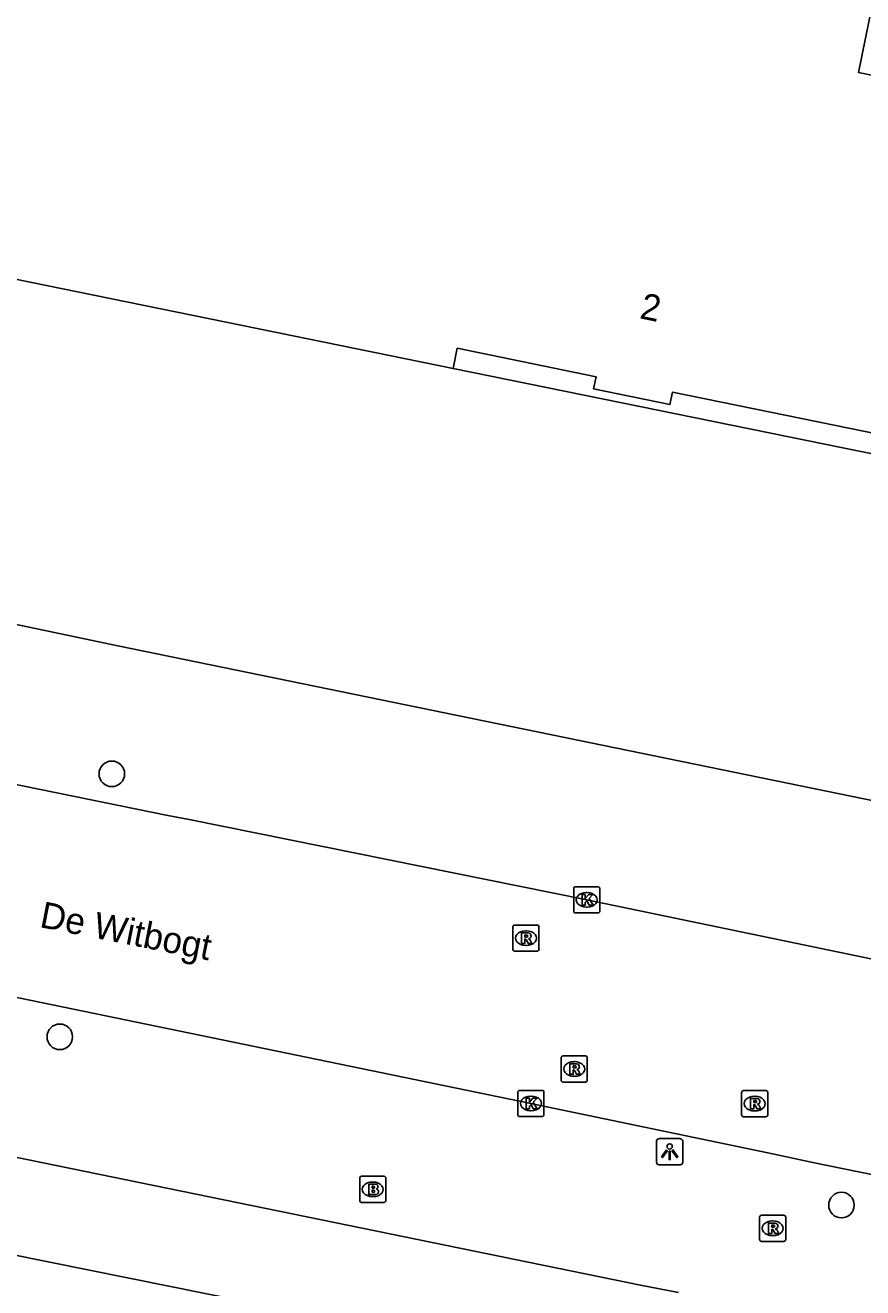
# Model space of a CAD drawing. Extents: x 157692 to 159670, y 381454 to 383289.
# Drawn here: x 158526.53 to 158558.55, y 382472.89 to 382521.12 of the extents above; entities that cross this region are included whole.
import ezdxf

# ---------------------------------------------------------------- set-up
doc = ezdxf.new("R2010")
doc.units = 0
for name, color, linetype in [('IMGEO_Boom', 7, 'Continuous'), ('IMGEO_Brandkraan', 7, 'Continuous'), ('IMGEO_Groenvoorziening', 7, 'Continuous'), ('IMGEO_Kolk', 7, 'Continuous'), ('IMGEO_Lichtpunt', 7, 'Continuous'), ('IMGEO_Openbare_ruimte_label', 7, 'Continuous'), ('IMGEO_Pand', 7, 'Continuous'), ('IMGEO_Pand_nummerreeks', 7, 'Continuous'), ('IMGEO_Pand_overbouw', 7, 'Continuous'), ('IMGEO_Rijbaan_lokaal_gesloten', 7, 'Continuous'), ('IMGEO_Rioolput', 7, 'Continuous'), ('IMGEO_Voetpad_open', 7, 'Continuous')]:
    doc.layers.add(name, color=color, linetype=linetype)

msp = doc.modelspace()

# ---------------------------------------------------------------- linework, layer by layer
at = {"layer": 'IMGEO_Boom'}
for centre in [(158529.838, 382492.521), (158527.848, 382482.474), (158557.737, 382476.044)]:
    msp.add_circle(centre, 0.489, dxfattribs=at)
at = {"layer": 'IMGEO_Brandkraan'}
for p, q in [((158539.39, 382477.147), (158540.242, 382477.147)), ((158539.315, 382476.221), (158539.315, 382477.073)), ((158539.803, 382476.927), (158539.828, 382476.927)), ((158540.316, 382477.073), (158540.316, 382476.221)), ((158539.826, 382476.367), (158539.801, 382476.367)), ((158540.242, 382476.147), (158539.39, 382476.147))]:
    msp.add_line(p, q, dxfattribs=at)
for points in [[(158539.39, 382477.147), (158540.242, 382477.147)], [(158539.315, 382476.221), (158539.315, 382477.073)], [(158539.663, 382476.847), (158539.663, 382476.447), (158539.876, 382476.447)], [(158539.894, 382476.847), (158539.663, 382476.847)], [(158539.842, 382476.766), (158539.788, 382476.766), (158539.788, 382476.69)], [(158539.788, 382476.69), (158539.841, 382476.69)], [(158540.316, 382477.073), (158540.316, 382476.221)], [(158539.85, 382476.614), (158539.788, 382476.614), (158539.788, 382476.533)], [(158539.788, 382476.533), (158539.85, 382476.533)], [(158540.242, 382476.147), (158539.39, 382476.147)]]:
    msp.add_lwpolyline(points, dxfattribs=at)
for centre, radius, start, end in [((158539.392, 382477.071), 0.0765, 91.552, 178.448), ((158539.392, 382477.071), 0.0765, 91.552, 178.448), ((158540.24, 382477.071), 0.0765, 1.552, 88.448), ((158540.24, 382477.071), 0.0765, 1.552, 88.448), ((158539.843, 382476.728), 0.0379, 267.8285, 90.9355), ((158539.898, 382476.702), 0.145, 59.4692, 91.5367), ((158539.923, 382476.749), 0.0922, 285.5137, 58.1501), ((158539.928, 382476.557), 0.105, 301.3115, 78.989), ((158539.392, 382476.223), 0.0765, 181.552, 268.448), ((158539.392, 382476.223), 0.0765, 181.552, 268.448), ((158539.851, 382476.573), 0.0404, 269.8759, 90.5077), ((158539.882, 382476.698), 0.251, 268.6676, 293.5347), ((158540.24, 382476.223), 0.0765, 271.552, 358.448), ((158540.24, 382476.223), 0.0765, 271.552, 358.448)]:
    msp.add_arc(centre, radius, start, end, dxfattribs=at)
for centre, major_axis, ratio, start_param, end_param in [((158539.802, 382476.647), (-0.387, 0.002), 0.722429, 4.712389, 7.853982), ((158539.827, 382476.647), (-0.39, 0.002), 0.717154, 1.570796, 4.712389)]:
    msp.add_ellipse(centre, major_axis=major_axis, ratio=ratio, start_param=start_param, end_param=end_param, dxfattribs=at)
at = {"layer": 'IMGEO_Groenvoorziening'}
msp.add_lwpolyline([(158556.118, 382471.739), (158555.348, 382468.252), (158516.523, 382476.068), (158514.539, 382476.468)], dxfattribs=at)
at = {"layer": 'IMGEO_Kolk'}
for p, q in [((158547.498, 382487.282), (158547.498, 382488.134)), ((158547.573, 382488.208), (158548.425, 382488.208)), ((158547.986, 382487.988), (158548.011, 382487.988)), ((158548.499, 382488.134), (158548.499, 382487.282)), ((158548.009, 382487.428), (158547.984, 382487.428)), ((158548.425, 382487.208), (158547.573, 382487.208)), ((158545.36, 382479.502), (158545.36, 382480.354)), ((158545.435, 382480.428), (158546.287, 382480.428)), ((158545.848, 382480.208), (158545.873, 382480.208)), ((158546.361, 382480.354), (158546.361, 382479.502)), ((158545.871, 382479.648), (158545.846, 382479.648)), ((158546.287, 382479.428), (158545.435, 382479.428))]:
    msp.add_line(p, q, dxfattribs=at)
for points in [[(158547.498, 382487.282), (158547.498, 382488.134)], [(158547.573, 382488.208), (158548.425, 382488.208)], [(158547.819, 382487.908), (158547.942, 382487.908), (158547.942, 382487.757), (158548.072, 382487.908), (158548.236, 382487.908), (158548.09, 382487.757), (158548.243, 382487.508), (158548.091, 382487.508), (158548.006, 382487.672), (158547.942, 382487.605), (158547.942, 382487.508), (158547.819, 382487.508), (158547.819, 382487.908)], [(158548.499, 382488.134), (158548.499, 382487.282)], [(158548.425, 382487.208), (158547.573, 382487.208)], [(158545.36, 382479.502), (158545.36, 382480.354)], [(158545.435, 382480.428), (158546.287, 382480.428)], [(158545.681, 382480.128), (158545.804, 382480.128), (158545.804, 382479.977), (158545.934, 382480.128), (158546.098, 382480.128), (158545.952, 382479.977), (158546.105, 382479.728), (158545.953, 382479.728), (158545.868, 382479.892), (158545.804, 382479.825), (158545.804, 382479.728), (158545.681, 382479.728), (158545.681, 382480.128)], [(158546.361, 382480.354), (158546.361, 382479.502)], [(158546.287, 382479.428), (158545.435, 382479.428)]]:
    msp.add_lwpolyline(points, dxfattribs=at)
for centre, start, end in [((158547.575, 382488.132), 91.552, 178.448), ((158547.575, 382488.132), 91.552, 178.448), ((158548.423, 382488.132), 1.552, 88.448), ((158548.423, 382488.132), 1.552, 88.448), ((158547.575, 382487.284), 181.552, 268.448), ((158547.575, 382487.284), 181.552, 268.448), ((158548.423, 382487.284), 271.552, 358.448), ((158548.423, 382487.284), 271.552, 358.448), ((158545.437, 382480.352), 91.552, 178.448), ((158545.437, 382480.352), 91.552, 178.448), ((158546.285, 382480.352), 1.552, 88.448), ((158546.285, 382480.352), 1.552, 88.448), ((158545.437, 382479.504), 181.552, 268.448), ((158545.437, 382479.504), 181.552, 268.448), ((158546.285, 382479.504), 271.552, 358.448), ((158546.285, 382479.504), 271.552, 358.448)]:
    msp.add_arc(centre, 0.0765, start, end, dxfattribs=at)
for centre, major_axis, ratio, start_param, end_param in [((158547.985, 382487.708), (-0.387, 0.002), 0.722429, 4.712389, 7.853982), ((158548.01, 382487.708), (-0.39, 0.002), 0.717154, 1.570796, 4.712389), ((158545.847, 382479.928), (-0.387, 0.002), 0.722429, 4.712389, 7.853982), ((158545.872, 382479.928), (-0.39, 0.002), 0.717154, 1.570796, 4.712389)]:
    msp.add_ellipse(centre, major_axis=major_axis, ratio=ratio, start_param=start_param, end_param=end_param, dxfattribs=at)
at = {"layer": 'IMGEO_Lichtpunt'}
for p, q in [((158550.669, 382478.488), (158550.669, 382477.681)), ((158550.669, 382478.488), (158550.669, 382477.681)), ((158551.571, 382478.583), (158550.763, 382478.583)), ((158551.571, 382478.583), (158550.763, 382478.583)), ((158551.665, 382477.681), (158551.665, 382478.488)), ((158551.665, 382477.681), (158551.665, 382478.488)), ((158550.763, 382477.587), (158551.571, 382477.587)), ((158550.763, 382477.587), (158551.571, 382477.587))]:
    msp.add_line(p, q, dxfattribs=at)
for points in [[(158551.043, 382478.152), (158551.082, 382478.124), (158550.894, 382477.862), (158550.856, 382477.889), (158551.043, 382478.152)], [(158551.255, 382478.124), (158551.293, 382478.151), (158551.48, 382477.889), (158551.441, 382477.861), (158551.255, 382478.124)], [(158551.145, 382478.104), (158551.192, 382478.104), (158551.192, 382477.782), (158551.145, 382477.782), (158551.145, 382478.104)]]:
    msp.add_lwpolyline(points, dxfattribs=at)
msp.add_circle((158551.168, 382478.286), 0.0994, dxfattribs=at)
for centre, start, end in [((158550.763, 382478.488), 90, 180), ((158550.763, 382478.488), 90, 180), ((158551.571, 382478.488), 0, 90), ((158551.571, 382478.488), 0, 90), ((158550.763, 382477.681), 180, 270), ((158550.763, 382477.681), 180, 270), ((158551.571, 382477.681), 270, 0), ((158551.571, 382477.681), 270, 360)]:
    msp.add_arc(centre, 0.0946, start, end, dxfattribs=at)
at = {"layer": 'IMGEO_Pand'}
msp.add_lwpolyline([(158561.984, 382536.94), (158558.389, 382519.315), (158574.007, 382516.129), (158573.705, 382514.649), (158572.657, 382514.863), (158570.428, 382503.938), (158571.477, 382503.724), (158571.175, 382502.245), (158563.483, 382503.814), (158563.639, 382504.578), (158551.274, 382507.1), (158551.178, 382506.63), (158548.258, 382507.225), (158548.354, 382507.696), (158543.043, 382508.779), (158542.885, 382508.005), (158521.084, 382512.452), (158521.388, 382513.941), (158522.436, 382513.728), (158524.663, 382524.643), (158523.615, 382524.857), (158523.918, 382526.346), (158546.004, 382521.841), (158549.599, 382539.467)], dxfattribs=at)
at = {"layer": 'IMGEO_Pand_overbouw'}
msp.add_lwpolyline([(158542.885, 382508.005), (158563.483, 382503.814), (158563.639, 382504.578), (158551.274, 382507.1), (158551.178, 382506.63), (158548.258, 382507.225), (158548.354, 382507.696), (158543.043, 382508.779)], close=True, dxfattribs=at)
at = {"layer": 'IMGEO_Rijbaan_lokaal_gesloten'}
for points in [[(158523.951, 382492.571), (158525.859, 382492.178), (158531.981, 382490.935), (158532.792, 382490.783), (158547.999, 382487.708), (158568.557, 382483.447), (158570.719, 382483.066), (158572.578, 382482.741)], [(158569.195, 382475.081), (158567.933, 382475.372), (158556.64, 382477.676), (158554.921, 382478.043), (158545.857, 382479.929), (158523.85, 382484.455), (158523.629, 382484.512)]]:
    msp.add_lwpolyline(points, dxfattribs=at)
at = {"layer": 'IMGEO_Rioolput'}
for p, q in [((158545.17, 382485.818), (158545.17, 382486.67)), ((158545.245, 382486.744), (158546.097, 382486.744)), ((158545.658, 382486.524), (158545.683, 382486.524)), ((158546.171, 382486.67), (158546.171, 382485.818)), ((158545.681, 382485.964), (158545.656, 382485.964)), ((158546.097, 382485.744), (158545.245, 382485.744)), ((158547.017, 382480.819), (158547.017, 382481.671)), ((158547.092, 382481.745), (158547.944, 382481.745)), ((158547.505, 382481.525), (158547.53, 382481.525)), ((158548.018, 382481.671), (158548.018, 382480.819)), ((158547.944, 382480.745), (158547.092, 382480.745)), ((158547.528, 382480.965), (158547.503, 382480.965)), ((158553.92, 382479.495), (158553.92, 382480.347)), ((158553.995, 382480.421), (158554.847, 382480.421)), ((158554.408, 382480.201), (158554.433, 382480.201)), ((158554.921, 382480.347), (158554.921, 382479.495)), ((158554.431, 382479.641), (158554.406, 382479.641)), ((158554.847, 382479.421), (158553.995, 382479.421)), ((158554.608, 382474.732), (158554.608, 382475.584)), ((158554.683, 382475.658), (158555.535, 382475.658)), ((158555.096, 382475.438), (158555.121, 382475.438)), ((158555.609, 382475.584), (158555.609, 382474.732)), ((158555.119, 382474.878), (158555.094, 382474.878)), ((158555.535, 382474.658), (158554.683, 382474.658))]:
    msp.add_line(p, q, dxfattribs=at)
for points in [[(158545.17, 382485.818), (158545.17, 382486.67)], [(158545.245, 382486.744), (158546.097, 382486.744)], [(158545.759, 382486.442), (158545.507, 382486.444), (158545.507, 382486.044)], [(158545.685, 382486.363), (158545.631, 382486.363), (158545.631, 382486.282)], [(158546.171, 382486.67), (158546.171, 382485.818)], [(158545.507, 382486.044), (158545.631, 382486.044), (158545.631, 382486.206), (158545.642, 382486.206)], [(158545.631, 382486.282), (158545.683, 382486.282)], [(158545.689, 382486.177), (158545.76, 382486.044), (158545.9, 382486.044), (158545.835, 382486.17)], [(158546.097, 382485.744), (158545.245, 382485.744)], [(158547.017, 382480.819), (158547.017, 382481.671)], [(158547.092, 382481.745), (158547.944, 382481.745)], [(158548.018, 382481.671), (158548.018, 382480.819)], [(158547.606, 382481.443), (158547.354, 382481.445), (158547.354, 382481.045)], [(158547.354, 382481.045), (158547.478, 382481.045), (158547.478, 382481.207), (158547.489, 382481.207)], [(158547.532, 382481.364), (158547.478, 382481.364), (158547.478, 382481.283)], [(158547.478, 382481.283), (158547.53, 382481.283)], [(158547.536, 382481.178), (158547.607, 382481.045), (158547.747, 382481.045), (158547.682, 382481.171)], [(158547.944, 382480.745), (158547.092, 382480.745)], [(158553.92, 382479.495), (158553.92, 382480.347)], [(158553.995, 382480.421), (158554.847, 382480.421)], [(158554.509, 382480.119), (158554.257, 382480.121), (158554.257, 382479.721)], [(158554.435, 382480.04), (158554.381, 382480.04), (158554.381, 382479.959)], [(158554.921, 382480.347), (158554.921, 382479.495)], [(158554.257, 382479.721), (158554.381, 382479.721), (158554.381, 382479.883), (158554.392, 382479.883)], [(158554.381, 382479.959), (158554.433, 382479.959)], [(158554.439, 382479.854), (158554.51, 382479.721), (158554.65, 382479.721), (158554.585, 382479.847)], [(158554.847, 382479.421), (158553.995, 382479.421)], [(158554.608, 382474.732), (158554.608, 382475.584)], [(158554.683, 382475.658), (158555.535, 382475.658)], [(158555.197, 382475.356), (158554.945, 382475.358), (158554.945, 382474.958)], [(158555.123, 382475.277), (158555.069, 382475.277), (158555.069, 382475.196)], [(158555.609, 382475.584), (158555.609, 382474.732)], [(158554.945, 382474.958), (158555.069, 382474.958), (158555.069, 382475.12), (158555.08, 382475.12)], [(158555.069, 382475.196), (158555.121, 382475.196)], [(158555.127, 382475.091), (158555.198, 382474.958), (158555.338, 382474.958), (158555.273, 382475.084)], [(158555.535, 382474.658), (158554.683, 382474.658)]]:
    msp.add_lwpolyline(points, dxfattribs=at)
for centre, radius, start, end in [((158545.247, 382486.668), 0.0765, 91.552, 178.448), ((158545.247, 382486.668), 0.0765, 91.552, 178.448), ((158545.691, 382486.267), 0.0964, 77.0061, 93.1865), ((158545.705, 382486.324), 0.0378, 276.6634, 79.6772), ((158545.758, 382486.332), 0.109, 350.3612, 89.416), ((158545.756, 382486.332), 0.112, 277.5842, 350.9817), ((158546.095, 382486.668), 0.0765, 1.552, 88.448), ((158546.095, 382486.668), 0.0765, 1.552, 88.448), ((158545.641, 382486.153), 0.0533, 26.0293, 88.6989), ((158545.667, 382486.471), 0.19, 274.7715, 282.9687), ((158545.74, 382486.117), 0.108, 29.5134, 73.7905), ((158545.247, 382485.82), 0.0765, 181.552, 268.448), ((158545.247, 382485.82), 0.0765, 181.552, 268.448), ((158546.095, 382485.82), 0.0765, 271.552, 358.448), ((158546.095, 382485.82), 0.0765, 271.552, 358.448), ((158547.094, 382481.669), 0.0765, 91.552, 178.448), ((158547.094, 382481.669), 0.0765, 91.552, 178.448), ((158547.942, 382481.669), 0.0765, 1.552, 88.448), ((158547.942, 382481.669), 0.0765, 1.552, 88.448), ((158547.488, 382481.154), 0.0533, 26.0293, 88.6989), ((158547.514, 382481.472), 0.19, 274.7715, 282.9687), ((158547.538, 382481.268), 0.0964, 77.0061, 93.1865), ((158547.552, 382481.325), 0.0378, 276.6634, 79.6772), ((158547.605, 382481.333), 0.109, 350.3612, 89.416), ((158547.603, 382481.333), 0.112, 277.5842, 350.9817), ((158547.587, 382481.118), 0.108, 29.5134, 73.7905), ((158547.094, 382480.821), 0.0765, 181.552, 268.448), ((158547.094, 382480.821), 0.0765, 181.552, 268.448), ((158547.942, 382480.821), 0.0765, 271.552, 358.448), ((158547.942, 382480.821), 0.0765, 271.552, 358.448), ((158553.997, 382480.345), 0.0765, 91.552, 178.448), ((158553.997, 382480.345), 0.0765, 91.552, 178.448), ((158554.441, 382479.944), 0.0964, 77.0061, 93.1865), ((158554.455, 382480.001), 0.0378, 276.6634, 79.6772), ((158554.508, 382480.009), 0.109, 350.3612, 89.416), ((158554.845, 382480.345), 0.0765, 1.552, 88.448), ((158554.845, 382480.345), 0.0765, 1.552, 88.448), ((158554.391, 382479.83), 0.0533, 26.0293, 88.6989), ((158554.417, 382480.148), 0.19, 274.7715, 282.9687), ((158554.506, 382480.009), 0.112, 277.5842, 350.9817), ((158554.49, 382479.794), 0.108, 29.5134, 73.7905), ((158553.997, 382479.497), 0.0765, 181.552, 268.448), ((158553.997, 382479.497), 0.0765, 181.552, 268.448), ((158554.845, 382479.497), 0.0765, 271.552, 358.448), ((158554.845, 382479.497), 0.0765, 271.552, 358.448), ((158554.685, 382475.582), 0.0765, 91.552, 178.448), ((158554.685, 382475.582), 0.0765, 91.552, 178.448), ((158555.129, 382475.181), 0.0964, 77.0061, 93.1865), ((158555.143, 382475.238), 0.0378, 276.6634, 79.6772), ((158555.196, 382475.246), 0.109, 350.3612, 89.416), ((158555.194, 382475.246), 0.112, 277.5842, 350.9817), ((158555.533, 382475.582), 0.0765, 1.552, 88.448), ((158555.533, 382475.582), 0.0765, 1.552, 88.448), ((158554.685, 382474.734), 0.0765, 181.552, 268.448), ((158554.685, 382474.734), 0.0765, 181.552, 268.448), ((158555.079, 382475.067), 0.0533, 26.0293, 88.6989), ((158555.105, 382475.385), 0.19, 274.7715, 282.9687), ((158555.178, 382475.031), 0.108, 29.5134, 73.7905), ((158555.533, 382474.734), 0.0765, 271.552, 358.448), ((158555.533, 382474.734), 0.0765, 271.552, 358.448)]:
    msp.add_arc(centre, radius, start, end, dxfattribs=at)
for centre, major_axis, ratio, start_param, end_param in [((158545.657, 382486.244), (-0.387, 0.002), 0.722429, 4.712389, 7.853982), ((158545.682, 382486.244), (-0.39, 0.002), 0.717154, 1.570796, 4.712389), ((158547.504, 382481.245), (-0.387, 0.002), 0.722429, 4.712389, 7.853982), ((158547.529, 382481.245), (-0.39, 0.002), 0.717154, 1.570796, 4.712389), ((158554.407, 382479.921), (-0.387, 0.002), 0.722429, 4.712389, 7.853982), ((158554.432, 382479.921), (-0.39, 0.002), 0.717154, 1.570796, 4.712389), ((158555.095, 382475.158), (-0.387, 0.002), 0.722429, 4.712389, 7.853982), ((158555.12, 382475.158), (-0.39, 0.002), 0.717154, 1.570796, 4.712389)]:
    msp.add_ellipse(centre, major_axis=major_axis, ratio=ratio, start_param=start_param, end_param=end_param, dxfattribs=at)
at = {"layer": 'IMGEO_Voetpad_open'}
for points in [[(158573.771, 382488.744), (158573.194, 382488.57), (158530.069, 382497.411), (158525.15, 382498.448)], [(158522.409, 382478.641), (158550.055, 382472.983), (158551.505, 382472.707)]]:
    msp.add_lwpolyline(points, dxfattribs=at)

# ---------------------------------------------------------------- texts
at = {"layer": 'IMGEO_Openbare_ruimte_label'}
msp.add_text('De Witbogt', height=1, rotation=348.8699, dxfattribs=at).set_placement((158527.042, 382486.671))
at = {"layer": 'IMGEO_Pand_nummerreeks'}
msp.add_text('2', height=1, rotation=348.5255, dxfattribs=at).set_placement((158549.986, 382509.931))

doc.saveas('drawing.dxf')
